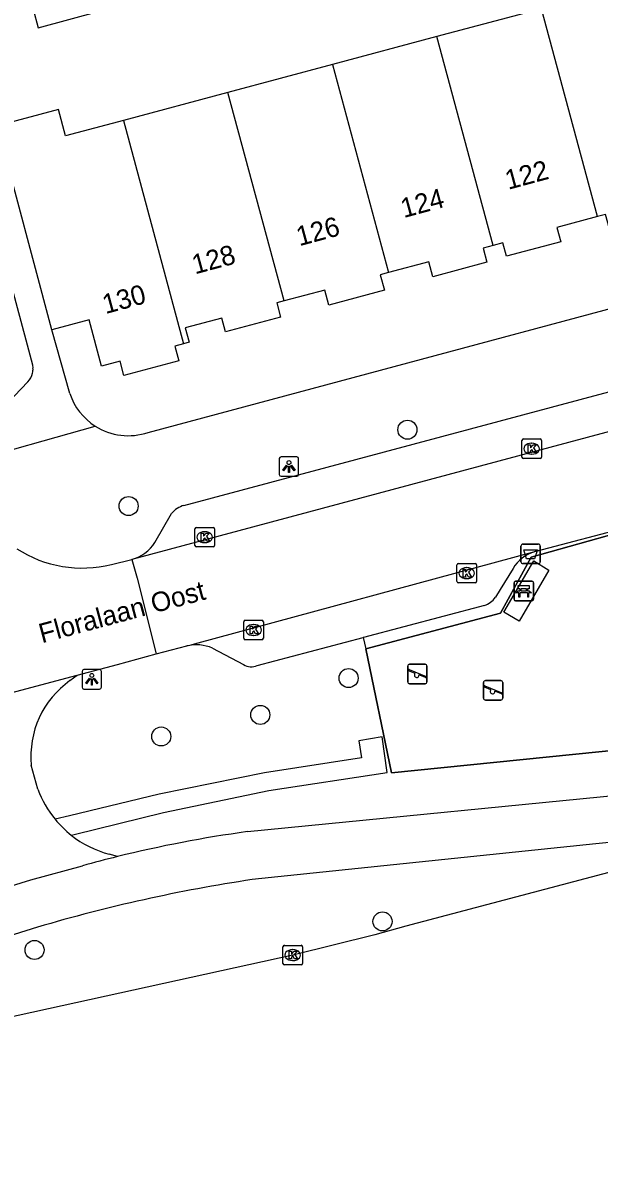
# Model space of a CAD drawing. Extents: x 162542 to 163144, y 380786 to 381511.
# Drawn here: x 162861.3 to 162890.8, y 380832.4 to 380891.3 of the extents above; entities that cross this region are included whole.
import ezdxf

# ---------------------------------------------------------------- set-up
doc = ezdxf.new("R2010")
doc.units = 0
for name, color, linetype in [('IMGEO_Afvalbak', 7, 'Continuous'), ('IMGEO_Bank', 7, 'Continuous'), ('IMGEO_Berm_groen', 7, 'Continuous'), ('IMGEO_Boom', 7, 'Continuous'), ('IMGEO_Fietspad_gesloten', 7, 'Continuous'), ('IMGEO_Fietspad_open', 7, 'Continuous'), ('IMGEO_Hek', 7, 'Continuous'), ('IMGEO_Kolk', 7, 'Continuous'), ('IMGEO_Lichtpunt', 7, 'Continuous'), ('IMGEO_Openbare_ruimte_label', 7, 'Continuous'), ('IMGEO_Pand', 7, 'Continuous'), ('IMGEO_Pand_nummerreeks', 7, 'Continuous'), ('IMGEO_Parkeervlak_open', 7, 'Continuous'), ('IMGEO_Rijbaan_lokaal_gesloten', 7, 'Continuous'), ('IMGEO_Rijbaan_lokaal_open', 7, 'Continuous'), ('IMGEO_Speelvoorziening', 7, 'Continuous'), ('IMGEO_Voetpad_open', 7, 'Continuous')]:
    doc.layers.add(name, color=color, linetype=linetype)

msp = doc.modelspace()

# ---------------------------------------------------------------- linework, layer by layer
at = {"layer": 'IMGEO_Afvalbak'}
for p, q in [((162886.838, 380863.663), (162886.838, 380864.463)), ((162886.838, 380864.463), (162886.838, 380863.663)), ((162886.938, 380864.563), (162887.728, 380864.563)), ((162887.728, 380864.563), (162886.938, 380864.563)), ((162887.828, 380864.463), (162887.828, 380863.663)), ((162887.828, 380863.663), (162887.828, 380864.463)), ((162887.728, 380863.563), (162886.938, 380863.563)), ((162886.938, 380863.563), (162887.728, 380863.563))]:
    msp.add_line(p, q, dxfattribs=at)
msp.add_lwpolyline([(162886.981, 380864.277), (162887.685, 380864.277), (162887.536, 380863.807), (162887.13, 380863.807), (162886.981, 380864.277)], dxfattribs=at)
for centre, start, end in [((162886.938, 380864.463), 90, 180), ((162886.938, 380864.463), 90, 180), ((162887.728, 380864.463), 0, 90), ((162887.728, 380864.463), 360, 90), ((162886.938, 380863.663), 180, 270), ((162886.938, 380863.663), 180, 270), ((162887.728, 380863.663), 270, 0), ((162887.728, 380863.663), 270, 0)]:
    msp.add_arc(centre, 0.1, start, end, dxfattribs=at)
at = {"layer": 'IMGEO_Bank'}
for p, q in [((162886.481, 380861.734), (162886.481, 380862.575)), ((162886.481, 380862.575), (162886.481, 380861.734)), ((162886.556, 380862.659), (162887.397, 380862.659)), ((162887.397, 380862.659), (162886.556, 380862.659)), ((162886.79, 380862.165), (162886.79, 380862.271)), ((162886.834, 380862.271), (162886.834, 380862.165)), ((162887.122, 380862.277), (162886.84, 380862.277)), ((162886.84, 380862.159), (162887.122, 380862.159)), ((162887.128, 380862.165), (162887.128, 380862.271)), ((162887.172, 380862.271), (162887.172, 380862.165)), ((162887.481, 380862.584), (162887.481, 380861.743)), ((162887.481, 380861.743), (162887.481, 380862.584)), ((162887.406, 380861.659), (162886.565, 380861.659)), ((162886.565, 380861.659), (162887.406, 380861.659)), ((162887.178, 380862.057), (162886.785, 380862.057))]:
    msp.add_line(p, q, dxfattribs=at)
for points in [[(162886.728, 380862.057), (162886.586, 380862.057), (162886.698, 380862.159), (162886.784, 380862.159)], [(162886.784, 380862.277), (162886.698, 380862.277), (162886.698, 380862.438), (162887.261, 380862.438), (162887.261, 380862.277), (162887.178, 380862.277)], [(162887.178, 380862.159), (162887.261, 380862.159), (162887.373, 380862.057), (162887.234, 380862.057)], [(162886.778, 380862.05), (162886.778, 380861.843), (162886.735, 380861.843), (162886.735, 380862.05)], [(162887.228, 380862.05), (162887.228, 380861.843), (162887.184, 380861.843), (162887.184, 380862.05)]]:
    msp.add_lwpolyline(points, dxfattribs=at)
for centre, radius, start, end in [((162886.559, 380862.581), 0.0779, 92.4484, 184.28452), ((162886.559, 380862.581), 0.0779, 92.4484, 184.28452), ((162886.783, 380862.27), 0.00671, 2.89567, 87.10433), ((162886.783, 380862.166), 0.00671, 272.89567, 357.10433), ((162886.84, 380862.27), 0.00671, 92.89567, 177.10433), ((162886.84, 380862.166), 0.00671, 182.89567, 267.10433), ((162887.122, 380862.27), 0.00671, 2.89567, 87.10433), ((162887.122, 380862.166), 0.00671, 272.89567, 357.10433), ((162887.179, 380862.27), 0.00671, 92.89567, 177.10433), ((162887.179, 380862.166), 0.00671, 182.89567, 267.10433), ((162887.403, 380862.581), 0.0779, 2.4484, 94.28452), ((162887.403, 380862.581), 0.0779, 2.4484, 94.28452), ((162886.559, 380861.737), 0.0779, 182.4484, 274.28452), ((162886.559, 380861.737), 0.0779, 182.4484, 274.28452), ((162886.728, 380862.05), 0.00671, 2.89567, 87.10433), ((162886.785, 380862.05), 0.00671, 92.89567, 177.10433), ((162887.177, 380862.05), 0.00671, 2.89567, 87.10433), ((162887.234, 380862.05), 0.00671, 92.89567, 177.10433), ((162887.403, 380861.737), 0.0779, 272.4484, 4.28452), ((162887.403, 380861.737), 0.0779, 272.4484, 4.28452)]:
    msp.add_arc(centre, radius, start, end, dxfattribs=at)
at = {"layer": 'IMGEO_Berm_groen'}
msp.add_lwpolyline([(162878.88, 380859.195), (162880.2, 380852.818), (162892.191, 380854.037), (162906.699, 380857.861), (162904.812, 380866.12)], dxfattribs=at)
at = {"layer": 'IMGEO_Boom'}
for centre in [(162881.011, 380870.438), (162866.704, 380866.521), (162877.993, 380857.689), (162873.463, 380855.8), (162868.378, 380854.693), (162879.732, 380845.2), (162861.876, 380843.735)]:
    msp.add_circle(centre, 0.489, dxfattribs=at)
at = {"layer": 'IMGEO_Fietspad_gesloten'}
for points in [[(162872.799, 380849.808), (162894.025, 380851.899)], [(162893.39, 380849.458), (162890.677, 380849.176), (162873.044, 380847.345)], [(162858.476, 380846.342), (162861.691, 380847.329), (162864.337, 380848.059)], [(162862.028, 380844.902), (162854.013, 380842.399), (162846.709, 380840.204), (162838.84, 380837.924), (162832.834, 380836.304), (162828.807, 380835.268), (162828.052, 380835.093), (162824.057, 380834.044), (162823.982, 380834.025)]]:
    msp.add_lwpolyline(points, dxfattribs=at)
for centre, radius, start, end in [((162881.826, 380784.778), 65.654, 97.90252, 103.83414), ((162882.382, 380782.698), 67.806, 103.87043, 105.43386), ((162885.071, 380767.054), 81.187, 98.51922, 106.48883)]:
    msp.add_arc(centre, radius, start, end, dxfattribs=at)
at = {"layer": 'IMGEO_Fietspad_open'}
for points in [[(162863.694, 380857.561), (162864.066, 380857.834)], [(162862.051, 380851.98), (162861.711, 380853.218)], [(162866.127, 380848.527), (162865.71, 380848.647)]]:
    msp.add_lwpolyline(points, dxfattribs=at)
for centre, radius, start, end in [((162866.435, 380853.685), 4.747, 125.26553, 185.65189), ((162867.141, 380853.879), 5.432, 200.45716, 219.21722), ((162867.143, 380853.895), 5.445, 219.33672, 231.57105), ((162867.115, 380853.863), 5.402, 231.59391, 254.92412)]:
    msp.add_arc(centre, radius, start, end, dxfattribs=at)
at = {"layer": 'IMGEO_Hek'}
for points in [[(162904.812, 380866.12), (162906.699, 380857.861), (162892.191, 380854.037), (162880.2, 380852.818), (162878.88, 380859.195)], [(162887.361, 380863.896), (162893.213, 380865.542), (162896.028, 380863.75), (162904.812, 380866.12)], [(162878.88, 380859.195), (162885.788, 380861.015), (162887.361, 380863.896)]]:
    msp.add_lwpolyline(points, dxfattribs=at)
at = {"layer": 'IMGEO_Kolk'}
for p, q in [((162886.89, 380869.035), (162886.89, 380869.887)), ((162886.965, 380869.961), (162887.817, 380869.961)), ((162887.891, 380869.887), (162887.891, 380869.035)), ((162887.401, 380869.181), (162887.376, 380869.181)), ((162887.378, 380869.741), (162887.403, 380869.741)), ((162887.817, 380868.961), (162886.965, 380868.961)), ((162870.108, 380864.497), (162870.108, 380865.349)), ((162870.183, 380865.423), (162871.035, 380865.423)), ((162870.596, 380865.203), (162870.621, 380865.203)), ((162871.109, 380865.349), (162871.109, 380864.497)), ((162870.619, 380864.643), (162870.594, 380864.643)), ((162871.035, 380864.423), (162870.183, 380864.423)), ((162883.555, 380862.651), (162883.555, 380863.503)), ((162883.63, 380863.577), (162884.482, 380863.577)), ((162884.043, 380863.357), (162884.068, 380863.357)), ((162884.556, 380863.503), (162884.556, 380862.651)), ((162884.066, 380862.797), (162884.041, 380862.797)), ((162884.482, 380862.577), (162883.63, 380862.577)), ((162872.617, 380859.731), (162872.617, 380860.583)), ((162872.692, 380860.657), (162873.544, 380860.657)), ((162873.105, 380860.437), (162873.13, 380860.437)), ((162873.618, 380860.583), (162873.618, 380859.731)), ((162873.128, 380859.877), (162873.103, 380859.877)), ((162873.544, 380859.657), (162872.692, 380859.657)), ((162874.625, 380843.047), (162874.625, 380843.899)), ((162874.7, 380843.973), (162875.552, 380843.973)), ((162875.626, 380843.899), (162875.626, 380843.047)), ((162875.113, 380843.753), (162875.138, 380843.753)), ((162875.552, 380842.973), (162874.7, 380842.973)), ((162875.136, 380843.193), (162875.111, 380843.193))]:
    msp.add_line(p, q, dxfattribs=at)
for points in [[(162886.89, 380869.035), (162886.89, 380869.887)], [(162886.965, 380869.961), (162887.817, 380869.961)], [(162887.891, 380869.887), (162887.891, 380869.035)], [(162887.211, 380869.661), (162887.334, 380869.661), (162887.334, 380869.51), (162887.464, 380869.661), (162887.628, 380869.661), (162887.482, 380869.51), (162887.635, 380869.261), (162887.483, 380869.261), (162887.398, 380869.425), (162887.334, 380869.358), (162887.334, 380869.261), (162887.211, 380869.261), (162887.211, 380869.661)], [(162887.817, 380868.961), (162886.965, 380868.961)], [(162870.108, 380864.497), (162870.108, 380865.349)], [(162870.183, 380865.423), (162871.035, 380865.423)], [(162870.429, 380865.123), (162870.552, 380865.123), (162870.552, 380864.972), (162870.682, 380865.123), (162870.846, 380865.123), (162870.7, 380864.972), (162870.853, 380864.723), (162870.701, 380864.723), (162870.616, 380864.887), (162870.552, 380864.82), (162870.552, 380864.723), (162870.429, 380864.723), (162870.429, 380865.123)], [(162871.109, 380865.349), (162871.109, 380864.497)], [(162871.035, 380864.423), (162870.183, 380864.423)], [(162883.555, 380862.651), (162883.555, 380863.503)], [(162883.63, 380863.577), (162884.482, 380863.577)], [(162883.876, 380863.277), (162883.999, 380863.277), (162883.999, 380863.126), (162884.129, 380863.277), (162884.293, 380863.277), (162884.147, 380863.126), (162884.3, 380862.877), (162884.148, 380862.877), (162884.063, 380863.041), (162883.999, 380862.974), (162883.999, 380862.877), (162883.876, 380862.877), (162883.876, 380863.277)], [(162884.556, 380863.503), (162884.556, 380862.651)], [(162884.482, 380862.577), (162883.63, 380862.577)], [(162872.617, 380859.731), (162872.617, 380860.583)], [(162872.692, 380860.657), (162873.544, 380860.657)], [(162872.938, 380860.357), (162873.061, 380860.357), (162873.061, 380860.206), (162873.191, 380860.357), (162873.355, 380860.357), (162873.209, 380860.206), (162873.362, 380859.957), (162873.21, 380859.957), (162873.125, 380860.121), (162873.061, 380860.054), (162873.061, 380859.957), (162872.938, 380859.957), (162872.938, 380860.357)], [(162873.618, 380860.583), (162873.618, 380859.731)], [(162873.544, 380859.657), (162872.692, 380859.657)], [(162874.625, 380843.047), (162874.625, 380843.899)], [(162874.7, 380843.973), (162875.552, 380843.973)], [(162875.626, 380843.899), (162875.626, 380843.047)], [(162874.946, 380843.673), (162875.069, 380843.673), (162875.069, 380843.522), (162875.199, 380843.673), (162875.363, 380843.673), (162875.217, 380843.522), (162875.37, 380843.273), (162875.218, 380843.273), (162875.133, 380843.437), (162875.069, 380843.37), (162875.069, 380843.273), (162874.946, 380843.273), (162874.946, 380843.673)], [(162875.552, 380842.973), (162874.7, 380842.973)]]:
    msp.add_lwpolyline(points, dxfattribs=at)
for centre, start, end in [((162886.967, 380869.885), 91.55205, 178.44795), ((162886.967, 380869.885), 91.55205, 178.44795), ((162887.815, 380869.885), 1.55205, 88.44795), ((162887.815, 380869.885), 1.55205, 88.44795), ((162886.967, 380869.037), 181.55205, 268.44795), ((162886.967, 380869.037), 181.55205, 268.44795), ((162887.815, 380869.037), 271.55205, 358.44795), ((162887.815, 380869.037), 271.55205, 358.44795), ((162870.185, 380865.347), 91.55205, 178.44795), ((162870.185, 380865.347), 91.55205, 178.44795), ((162871.033, 380865.347), 1.55205, 88.44795), ((162871.033, 380865.347), 1.55205, 88.44795), ((162870.185, 380864.499), 181.55205, 268.44795), ((162870.185, 380864.499), 181.55205, 268.44795), ((162871.033, 380864.499), 271.55205, 358.44795), ((162871.033, 380864.499), 271.55205, 358.44795), ((162883.632, 380863.501), 91.55205, 178.44795), ((162883.632, 380863.501), 91.55205, 178.44795), ((162884.48, 380863.501), 1.55205, 88.44795), ((162884.48, 380863.501), 1.55205, 88.44795), ((162883.632, 380862.653), 181.55205, 268.44795), ((162883.632, 380862.653), 181.55205, 268.44795), ((162884.48, 380862.653), 271.55205, 358.44795), ((162884.48, 380862.653), 271.55205, 358.44795), ((162872.694, 380860.581), 91.55205, 178.44795), ((162872.694, 380860.581), 91.55205, 178.44795), ((162873.542, 380860.581), 1.55205, 88.44795), ((162873.542, 380860.581), 1.55205, 88.44795), ((162872.694, 380859.733), 181.55205, 268.44795), ((162872.694, 380859.733), 181.55205, 268.44795), ((162873.542, 380859.733), 271.55205, 358.44795), ((162873.542, 380859.733), 271.55205, 358.44795), ((162874.702, 380843.897), 91.55205, 178.44795), ((162874.702, 380843.897), 91.55205, 178.44795), ((162875.55, 380843.897), 1.55205, 88.44795), ((162875.55, 380843.897), 1.55205, 88.44795), ((162874.702, 380843.049), 181.55205, 268.44795), ((162874.702, 380843.049), 181.55205, 268.44795), ((162875.55, 380843.049), 271.55205, 358.44795), ((162875.55, 380843.049), 271.55205, 358.44795)]:
    msp.add_arc(centre, 0.0765, start, end, dxfattribs=at)
for centre, major_axis, ratio, start_param, end_param in [((162887.377, 380869.461), (-0.387, 0.002), 0.722429, 4.712389, 7.853982), ((162887.402, 380869.461), (-0.39, 0.002), 0.717154, 1.570796, 4.712389), ((162870.595, 380864.923), (-0.387, 0.002), 0.722429, 4.712389, 7.853982), ((162870.62, 380864.923), (-0.39, 0.002), 0.717154, 1.570796, 4.712389), ((162884.042, 380863.077), (-0.387, 0.002), 0.722429, 4.712389, 7.853982), ((162884.067, 380863.077), (-0.39, 0.002), 0.717154, 1.570796, 4.712389), ((162873.104, 380860.157), (-0.387, 0.002), 0.722429, 4.712389, 7.853982), ((162873.129, 380860.157), (-0.39, 0.002), 0.717154, 1.570796, 4.712389), ((162875.112, 380843.473), (-0.387, 0.002), 0.722429, 4.712389, 7.853982), ((162875.137, 380843.473), (-0.39, 0.002), 0.717154, 1.570796, 4.712389)]:
    msp.add_ellipse(centre, major_axis=major_axis, ratio=ratio, start_param=start_param, end_param=end_param, dxfattribs=at)
at = {"layer": 'IMGEO_Lichtpunt'}
for p, q in [((162874.433, 380868.952), (162874.433, 380868.145)), ((162874.433, 380868.952), (162874.433, 380868.145)), ((162875.335, 380869.047), (162874.527, 380869.047)), ((162875.335, 380869.047), (162874.527, 380869.047)), ((162875.429, 380868.145), (162875.429, 380868.952)), ((162875.429, 380868.145), (162875.429, 380868.952)), ((162874.527, 380868.051), (162875.335, 380868.051)), ((162874.527, 380868.051), (162875.335, 380868.051)), ((162864.316, 380858.027), (162864.316, 380857.22)), ((162864.316, 380858.027), (162864.316, 380857.22)), ((162865.218, 380858.122), (162864.41, 380858.122)), ((162865.218, 380858.122), (162864.41, 380858.122)), ((162865.312, 380857.22), (162865.312, 380858.027)), ((162865.312, 380857.22), (162865.312, 380858.027)), ((162864.41, 380857.126), (162865.218, 380857.126)), ((162864.41, 380857.126), (162865.218, 380857.126))]:
    msp.add_line(p, q, dxfattribs=at)
for points in [[(162874.807, 380868.616), (162874.846, 380868.588), (162874.658, 380868.326), (162874.62, 380868.353), (162874.807, 380868.616)], [(162875.019, 380868.588), (162875.057, 380868.615), (162875.244, 380868.353), (162875.205, 380868.325), (162875.019, 380868.588)], [(162874.909, 380868.568), (162874.956, 380868.568), (162874.956, 380868.246), (162874.909, 380868.246), (162874.909, 380868.568)], [(162864.69, 380857.691), (162864.729, 380857.663), (162864.541, 380857.401), (162864.503, 380857.428), (162864.69, 380857.691)], [(162864.792, 380857.643), (162864.839, 380857.643), (162864.839, 380857.321), (162864.792, 380857.321), (162864.792, 380857.643)], [(162864.902, 380857.663), (162864.94, 380857.69), (162865.127, 380857.428), (162865.088, 380857.4), (162864.902, 380857.663)]]:
    msp.add_lwpolyline(points, dxfattribs=at)
for centre in [(162874.932, 380868.75), (162864.815, 380857.825)]:
    msp.add_circle(centre, 0.0994, dxfattribs=at)
for centre, start, end in [((162874.527, 380868.952), 90, 180), ((162874.527, 380868.952), 90, 180), ((162875.335, 380868.952), 0, 90), ((162875.335, 380868.952), 0, 90), ((162874.527, 380868.145), 180, 270), ((162874.527, 380868.145), 180, 270), ((162875.335, 380868.145), 270, 0), ((162875.335, 380868.145), 270, 360), ((162864.41, 380858.027), 90, 180), ((162864.41, 380858.027), 90, 180), ((162865.218, 380858.027), 0, 90), ((162865.218, 380858.027), 0, 90), ((162864.41, 380857.22), 180, 270), ((162864.41, 380857.22), 180, 270), ((162865.218, 380857.22), 270, 0), ((162865.218, 380857.22), 270, 360)]:
    msp.add_arc(centre, 0.0946, start, end, dxfattribs=at)
at = {"layer": 'IMGEO_Pand'}
for points in [[(162861.291, 380893.96), (162862.069, 380891.067), (162865.218, 380891.914)], [(162887.884, 380892.046), (162882.522, 380890.613)], [(162890.76, 380881.377), (162887.884, 380892.046)], [(162882.522, 380890.613), (162877.16, 380889.179)], [(162885.412, 380879.891), (162882.522, 380890.613)], [(162877.16, 380889.179), (162871.797, 380887.745)], [(162877.16, 380889.179), (162880.037, 380878.502)], [(162871.797, 380887.745), (162866.434, 380886.311)], [(162874.68, 380877.045), (162871.797, 380887.745)], [(162866.434, 380886.311), (162863.462, 380885.516), (162863.108, 380886.876), (162859.959, 380886.034)], [(162866.434, 380886.311), (162869.524, 380874.847)], [(162862.761, 380875.556), (162859.959, 380886.034)], [(162896.128, 380882.791), (162894.009, 380882.224), (162894.144, 380881.495), (162891.378, 380880.755), (162891.181, 380881.49), (162890.76, 380881.377)], [(162890.76, 380881.377), (162888.686, 380880.823), (162888.883, 380880.084), (162886.089, 380879.337), (162885.905, 380880.023), (162885.412, 380879.891)], [(162885.412, 380879.891), (162884.901, 380879.755), (162885.094, 380879.032), (162882.315, 380878.289), (162882.11, 380879.056), (162880.037, 380878.502)], [(162880.037, 380878.502), (162879.62, 380878.39), (162879.833, 380877.594), (162876.976, 380876.831), (162876.77, 380877.603), (162874.68, 380877.045)], [(162874.68, 380877.045), (162874.304, 380876.944), (162874.498, 380876.221), (162871.674, 380875.466), (162871.488, 380876.161), (162869.613, 380875.66), (162869.81, 380874.923), (162869.524, 380874.847)], [(162869.524, 380874.847), (162869.079, 380874.728), (162869.283, 380873.967), (162866.466, 380873.214), (162866.267, 380873.957), (162865.309, 380873.7), (162864.676, 380876.068), (162862.761, 380875.556)]]:
    msp.add_lwpolyline(points, dxfattribs=at)
at = {"layer": 'IMGEO_Parkeervlak_open'}
for points in [[(162873.306, 380858.329), (162878.734, 380859.767)], [(162871.014, 380859.23), (162872.6, 380858.386)]]:
    msp.add_lwpolyline(points, dxfattribs=at)
for centre, radius, start, end in [((162870.185, 380857.243), 2.153, 67.34992, 103.45087), ((162873.009, 380859.055), 0.784, 238.52819, 292.24011)]:
    msp.add_arc(centre, radius, start, end, dxfattribs=at)
at = {"layer": 'IMGEO_Rijbaan_lokaal_gesloten'}
msp.add_lwpolyline([(162932.457, 380858.689), (162931.988, 380858.569), (162897.556, 380849.355), (162880.933, 380844.954), (162879.334, 380844.51), (162875.126, 380843.473), (162855.104, 380839.076), (162834.11, 380834.458), (162826.493, 380832.801), (162824.431, 380832.389)], dxfattribs=at)
at = {"layer": 'IMGEO_Rijbaan_lokaal_open'}
for points in [[(162906.727, 380874.419), (162904.543, 380873.87), (162866.875, 380863.78)], [(162887.623, 380864.206), (162892.568, 380865.51)], [(162869.684, 380859.337), (162869.918, 380859.401), (162870.078, 380859.444), (162887.623, 380864.206)], [(162865.819, 380863.525), (162866.875, 380863.78)], [(162866.875, 380863.78), (162867.139, 380862.821), (162868.115, 380858.934)], [(162868.115, 380858.934), (162869.684, 380859.337)], [(162864.066, 380857.834), (162866.127, 380858.381), (162868.115, 380858.934)], [(162855.449, 380855.545), (162864.066, 380857.834)]]:
    msp.add_lwpolyline(points, dxfattribs=at)
msp.add_arc((162864.307, 380869.449), 6.114, 236.83608, 284.31963, dxfattribs=at)
at = {"layer": 'IMGEO_Speelvoorziening'}
for p, q in [((162881.024, 380857.502), (162881.024, 380858.302)), ((162881.024, 380858.302), (162881.024, 380857.502)), ((162881.407, 380857.93), (162881.068, 380858.067)), ((162881.093, 380858.127), (162881.969, 380857.774)), ((162881.124, 380858.402), (162881.914, 380858.402)), ((162881.914, 380858.402), (162881.124, 380858.402)), ((162882.014, 380858.302), (162882.014, 380857.502)), ((162882.014, 380857.502), (162882.014, 380858.302)), ((162881.914, 380857.402), (162881.124, 380857.402)), ((162881.124, 380857.402), (162881.914, 380857.402)), ((162881.945, 380857.714), (162881.605, 380857.851)), ((162884.915, 380856.664), (162884.915, 380857.464)), ((162884.915, 380857.464), (162884.915, 380856.664)), ((162885.015, 380857.564), (162885.805, 380857.564)), ((162885.805, 380857.564), (162885.015, 380857.564)), ((162885.905, 380857.464), (162885.905, 380856.664)), ((162885.905, 380856.664), (162885.905, 380857.464)), ((162885.298, 380857.092), (162884.959, 380857.229)), ((162884.984, 380857.289), (162885.86, 380856.936)), ((162885.836, 380856.876), (162885.496, 380857.013)), ((162885.805, 380856.564), (162885.015, 380856.564)), ((162885.015, 380856.564), (162885.805, 380856.564))]:
    msp.add_line(p, q, dxfattribs=at)
for centre, radius, start, end in [((162881.124, 380858.302), 0.1, 90, 180), ((162881.124, 380858.302), 0.1, 90, 180), ((162881.081, 380858.097), 0.0327, 68.07798, 248.07798), ((162881.914, 380858.302), 0.1, 0, 90), ((162881.914, 380858.302), 0.1, 360, 90), ((162881.124, 380857.502), 0.1, 180, 270), ((162881.124, 380857.502), 0.1, 180, 270), ((162881.486, 380857.84), 0.12, 130.99278, 5.16318), ((162881.914, 380857.502), 0.1, 270, 0), ((162881.914, 380857.502), 0.1, 270, 0), ((162881.957, 380857.744), 0.0327, 248.07798, 68.07798), ((162885.015, 380857.464), 0.1, 90, 180), ((162885.015, 380857.464), 0.1, 90, 180), ((162885.805, 380857.464), 0.1, 0, 90), ((162885.805, 380857.464), 0.1, 360, 90), ((162884.972, 380857.259), 0.0327, 68.07798, 248.07798), ((162885.377, 380857.002), 0.12, 130.99278, 5.16318), ((162885.848, 380856.906), 0.0327, 248.07798, 68.07798), ((162885.015, 380856.664), 0.1, 180, 270), ((162885.015, 380856.664), 0.1, 180, 270), ((162885.805, 380856.664), 0.1, 270, 0), ((162885.805, 380856.664), 0.1, 270, 0)]:
    msp.add_arc(centre, radius, start, end, dxfattribs=at)
at = {"layer": 'IMGEO_Voetpad_open'}
for points in [[(162857.763, 380888.649), (162861.433, 380875.058), (162861.77, 380873.764), (162861.796, 380873.594)], [(162867.703, 380870.299), (162905.842, 380880.523)], [(162863.687, 380872.292), (162862.761, 380875.556)], [(162869.544, 380866.553), (162903.118, 380875.528)], [(162861.53, 380872.886), (162858.403, 380869.635)], [(162858.186, 380868.698), (162864.98, 380870.625)], [(162868.05, 380864.649), (162868.902, 380866.132)], [(162904.812, 380866.12), (162896.028, 380863.75), (162893.213, 380865.542), (162887.361, 380863.896), (162885.788, 380861.015), (162878.88, 380859.195)], [(162887.623, 380864.206), (162887.511, 380864.171)], [(162886.432, 380863.315), (162885.775, 380862.232), (162885.524, 380861.835)], [(162886.743, 380860.611), (162885.965, 380861.073), (162887.5, 380863.713), (162888.271, 380863.223), (162886.743, 380860.611)], [(162884.962, 380861.417), (162878.76, 380859.774), (162878.734, 380859.767)], [(162878.734, 380859.767), (162878.88, 380859.195)], [(162863.759, 380849.63), (162863.912, 380849.667), (162868.494, 380850.798), (162873.901, 380851.912), (162879.974, 380852.848), (162879.71, 380854.667), (162878.524, 380854.473), (162878.649, 380853.597), (162873.671, 380852.831), (162868.264, 380851.737), (162863.662, 380850.614), (162862.932, 380850.444)]]:
    msp.add_lwpolyline(points, dxfattribs=at)
for centre, radius, start, end in [((162860.613, 380873.68), 1.213, 319.12423, 344.02202), ((162860.883, 380873.532), 0.915, 348.2722, 3.885), ((162866.681, 380873.279), 3.152, 198.24896, 237.34856), ((162866.678, 380873.272), 3.144, 237.3191, 289.02689), ((162869.914, 380865.289), 1.317, 106.30611, 140.20467), ((162866.318, 380865.762), 2.058, 285.69358, 327.27779), ((162888.17, 380862.232), 2.048, 108.77448, 148.07736), ((162884.65, 380862.423), 1.053, 287.21624, 326.06545)]:
    msp.add_arc(centre, radius, start, end, dxfattribs=at)

# ---------------------------------------------------------------- texts
at = {"layer": 'IMGEO_Openbare_ruimte_label'}
msp.add_text('Floralaan Oost', height=1, rotation=15.00891, dxfattribs=at).set_placement((162862.252, 380859.472))
at = {"layer": 'IMGEO_Pand_nummerreeks'}
for s, rotation, p in [('122', 15.11349, (162886.181, 380882.746)), ('124', 15.11349, (162880.824, 380881.298)), ('126', 15.11349, (162875.465, 380879.851)), ('128', 15.11349, (162870.11, 380878.406)), ('130', 15.2192, (162865.517, 380876.368))]:
    msp.add_text(s, height=1, rotation=rotation, dxfattribs=at).set_placement(p)

doc.saveas('drawing.dxf')
